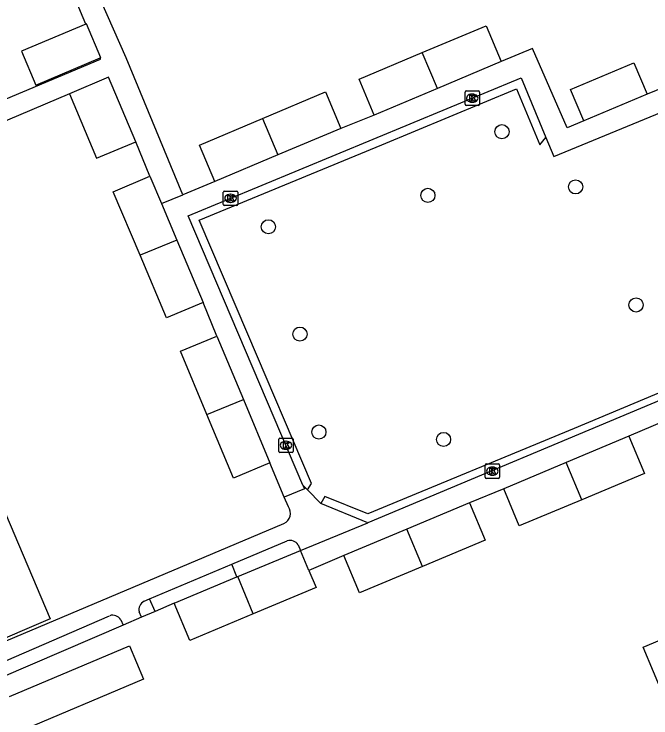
# Model space of a CAD drawing. Extents: x 157767 to 159171, y 387842 to 389425.
# Drawn here: x 158884.47 to 158928.51, y 388369.93 to 388418.63 of the extents above; entities that cross this region are included whole.
import ezdxf

# ---------------------------------------------------------------- set-up
doc = ezdxf.new("R2010")
doc.units = 0
for name, color, linetype in [('IMGEO_Boom', 7, 'Continuous'), ('IMGEO_Groenvoorziening', 7, 'Continuous'), ('IMGEO_Kolk', 7, 'Continuous'), ('IMGEO_Pand', 7, 'Continuous'), ('IMGEO_Rijbaan_lokaal_open', 7, 'Continuous'), ('IMGEO_Voetpad_open', 7, 'Continuous')]:
    doc.layers.add(name, color=color, linetype=linetype)

msp = doc.modelspace()

# ---------------------------------------------------------------- linework, layer by layer
at = {"layer": 'IMGEO_Boom'}
for centre in [(158918.207, 388410.487), (158923.299, 388406.672), (158913.086, 388406.083), (158902.054, 388403.909), (158927.475, 388398.503), (158904.238, 388396.483), (158905.548, 388389.707), (158914.17, 388389.196)]:
    msp.add_circle(centre, 0.489, dxfattribs=at)
at = {"layer": 'IMGEO_Groenvoorziening'}
msp.add_lwpolyline([(158894.236, 388377.304), (158893.277, 388376.892)], dxfattribs=at)
at = {"layer": 'IMGEO_Kolk'}
for p, q in [((158915.653, 388412.383), (158915.653, 388413.235)), ((158915.728, 388413.309), (158916.58, 388413.309)), ((158916.654, 388413.235), (158916.654, 388412.383)), ((158916.141, 388413.089), (158916.166, 388413.089)), ((158916.58, 388412.309), (158915.728, 388412.309)), ((158916.164, 388412.529), (158916.139, 388412.529)), ((158898.941, 388405.455), (158898.941, 388406.307)), ((158899.016, 388406.381), (158899.868, 388406.381)), ((158899.942, 388406.307), (158899.942, 388405.455)), ((158899.429, 388406.161), (158899.454, 388406.161)), ((158899.868, 388405.381), (158899.016, 388405.381)), ((158899.452, 388405.601), (158899.427, 388405.601)), ((158902.848, 388389.294), (158903.7, 388389.294)), ((158902.773, 388388.368), (158902.773, 388389.22)), ((158903.261, 388389.074), (158903.286, 388389.074)), ((158903.774, 388389.22), (158903.774, 388388.368)), ((158903.7, 388388.294), (158902.848, 388388.294)), ((158903.284, 388388.514), (158903.259, 388388.514)), ((158917.042, 388386.576), (158917.042, 388387.428)), ((158917.117, 388387.502), (158917.969, 388387.502)), ((158918.043, 388387.428), (158918.043, 388386.576)), ((158917.53, 388387.282), (158917.555, 388387.282)), ((158917.969, 388386.502), (158917.117, 388386.502)), ((158917.553, 388386.722), (158917.528, 388386.722))]:
    msp.add_line(p, q, dxfattribs=at)
for points in [[(158915.653, 388412.383), (158915.653, 388413.235)], [(158915.728, 388413.309), (158916.58, 388413.309)], [(158916.654, 388413.235), (158916.654, 388412.383)], [(158915.974, 388413.009), (158916.097, 388413.009), (158916.097, 388412.858), (158916.227, 388413.009), (158916.391, 388413.009), (158916.245, 388412.858), (158916.398, 388412.609), (158916.246, 388412.609), (158916.161, 388412.773), (158916.097, 388412.706), (158916.097, 388412.609), (158915.974, 388412.609), (158915.974, 388413.009)], [(158916.58, 388412.309), (158915.728, 388412.309)], [(158898.941, 388405.455), (158898.941, 388406.307)], [(158899.016, 388406.381), (158899.868, 388406.381)], [(158899.942, 388406.307), (158899.942, 388405.455)], [(158899.262, 388406.081), (158899.385, 388406.081), (158899.385, 388405.93), (158899.515, 388406.081), (158899.679, 388406.081), (158899.533, 388405.93), (158899.686, 388405.681), (158899.534, 388405.681), (158899.449, 388405.845), (158899.385, 388405.778), (158899.385, 388405.681), (158899.262, 388405.681), (158899.262, 388406.081)], [(158899.868, 388405.381), (158899.016, 388405.381)], [(158902.848, 388389.294), (158903.7, 388389.294)], [(158902.773, 388388.368), (158902.773, 388389.22)], [(158903.094, 388388.994), (158903.217, 388388.994), (158903.217, 388388.843), (158903.347, 388388.994), (158903.511, 388388.994), (158903.365, 388388.843), (158903.518, 388388.594), (158903.366, 388388.594), (158903.281, 388388.758), (158903.217, 388388.691), (158903.217, 388388.594), (158903.094, 388388.594), (158903.094, 388388.994)], [(158903.774, 388389.22), (158903.774, 388388.368)], [(158903.7, 388388.294), (158902.848, 388388.294)], [(158917.042, 388386.576), (158917.042, 388387.428)], [(158917.117, 388387.502), (158917.969, 388387.502)], [(158918.043, 388387.428), (158918.043, 388386.576)], [(158917.363, 388387.202), (158917.486, 388387.202), (158917.486, 388387.051), (158917.616, 388387.202), (158917.78, 388387.202), (158917.634, 388387.051), (158917.787, 388386.802), (158917.635, 388386.802), (158917.55, 388386.966), (158917.486, 388386.899), (158917.486, 388386.802), (158917.363, 388386.802), (158917.363, 388387.202)], [(158917.969, 388386.502), (158917.117, 388386.502)]]:
    msp.add_lwpolyline(points, dxfattribs=at)
for centre, start, end in [((158915.73, 388413.233), 91.552, 178.448), ((158915.73, 388413.233), 91.552, 178.448), ((158916.578, 388413.233), 1.552, 88.448), ((158916.578, 388413.233), 1.552, 88.448), ((158915.73, 388412.385), 181.552, 268.448), ((158915.73, 388412.385), 181.552, 268.448), ((158916.578, 388412.385), 271.552, 358.448), ((158916.578, 388412.385), 271.552, 358.448), ((158899.018, 388406.305), 91.552, 178.448), ((158899.018, 388406.305), 91.552, 178.448), ((158899.866, 388406.305), 1.552, 88.448), ((158899.866, 388406.305), 1.552, 88.448), ((158899.018, 388405.457), 181.552, 268.448), ((158899.018, 388405.457), 181.552, 268.448), ((158899.866, 388405.457), 271.552, 358.448), ((158899.866, 388405.457), 271.552, 358.448), ((158902.85, 388389.218), 91.552, 178.448), ((158902.85, 388389.218), 91.552, 178.448), ((158903.698, 388389.218), 1.552, 88.448), ((158903.698, 388389.218), 1.552, 88.448), ((158902.85, 388388.37), 181.552, 268.448), ((158902.85, 388388.37), 181.552, 268.448), ((158903.698, 388388.37), 271.552, 358.448), ((158903.698, 388388.37), 271.552, 358.448), ((158917.119, 388387.426), 91.552, 178.448), ((158917.119, 388387.426), 91.552, 178.448), ((158917.967, 388387.426), 1.552, 88.448), ((158917.967, 388387.426), 1.552, 88.448), ((158917.119, 388386.578), 181.552, 268.448), ((158917.119, 388386.578), 181.552, 268.448), ((158917.967, 388386.578), 271.552, 358.448), ((158917.967, 388386.578), 271.552, 358.448)]:
    msp.add_arc(centre, 0.0765, start, end, dxfattribs=at)
for centre, major_axis, ratio, start_param, end_param in [((158916.14, 388412.809), (-0.387, 0.002), 0.722429, 4.712389, 7.853982), ((158916.165, 388412.809), (-0.39, 0.002), 0.717154, 1.570796, 4.712389), ((158899.428, 388405.881), (-0.387, 0.002), 0.722429, 4.712389, 7.853982), ((158899.453, 388405.881), (-0.39, 0.002), 0.717154, 1.570796, 4.712389), ((158903.26, 388388.794), (-0.387, 0.002), 0.722429, 4.712389, 7.853982), ((158903.285, 388388.794), (-0.39, 0.002), 0.717154, 1.570796, 4.712389), ((158917.529, 388387.002), (-0.387, 0.002), 0.722429, 4.712389, 7.853982), ((158917.554, 388387.002), (-0.39, 0.002), 0.717154, 1.570796, 4.712389)]:
    msp.add_ellipse(centre, major_axis=major_axis, ratio=ratio, start_param=start_param, end_param=end_param, dxfattribs=at)
at = {"layer": 'IMGEO_Pand'}
for points in [[(158889.429, 388417.934), (158884.99, 388416.061), (158885.979, 388413.717), (158890.416, 388415.59)], [(158890.416, 388415.59), (158890.464, 388415.61), (158889.475, 388417.954), (158889.429, 388417.934)], [(158912.69, 388415.957), (158917.112, 388417.822), (158918.159, 388415.339)], [(158909.374, 388411.633), (158908.327, 388414.116), (158912.69, 388415.957)], [(158913.749, 388413.479), (158912.69, 388415.957)], [(158918.159, 388415.339), (158913.749, 388413.479)], [(158923.863, 388411.25), (158922.955, 388413.402), (158927.333, 388415.249), (158928.241, 388413.096)], [(158892.885, 388409.794), (158891.003, 388414.253), (158888.296, 388413.111)], [(158901.65, 388411.401), (158906.005, 388413.238), (158907.068, 388410.718)], [(158913.749, 388413.479), (158909.374, 388411.633)], [(158888.296, 388413.111), (158890.178, 388408.652), (158892.885, 388409.794)], [(158928.241, 388413.096), (158923.863, 388411.25)], [(158898.359, 388407.044), (158897.296, 388409.564), (158901.65, 388411.401)], [(158901.65, 388411.401), (158902.714, 388408.881)], [(158907.068, 388410.718), (158902.714, 388408.881)], [(158902.714, 388408.881), (158898.359, 388407.044)], [(158893.185, 388401.936), (158891.325, 388406.331), (158893.864, 388407.405)], [(158893.864, 388407.405), (158894.666, 388405.511)], [(158894.666, 388405.511), (158895.731, 388402.995)], [(158895.731, 388402.995), (158893.185, 388401.936)], [(158895.731, 388402.995), (158897.556, 388398.68)], [(158897.556, 388398.68), (158895.017, 388397.606), (158893.185, 388401.936)], [(158897.807, 388390.911), (158895.973, 388395.298), (158898.496, 388396.352)], [(158898.496, 388396.352), (158900.33, 388391.966)], [(158897.807, 388390.911), (158900.33, 388391.966)], [(158900.33, 388391.966), (158902.163, 388387.58)], [(158902.163, 388387.58), (158899.64, 388386.526), (158897.807, 388390.911)], [(158926.987, 388389.412), (158922.651, 388387.596)], [(158926.987, 388389.412), (158928.063, 388386.841), (158923.726, 388385.024)], [(158922.651, 388387.596), (158918.329, 388385.786)], [(158923.726, 388385.024), (158922.651, 388387.596)], [(158923.726, 388385.024), (158919.405, 388383.215), (158918.329, 388385.786)], [(158881.278, 388383.873), (158883.553, 388384.835), (158886.962, 388376.775), (158882.375, 388374.834), (158881.353, 388377.249), (158874.237, 388374.237), (158871.848, 388379.884)], [(158915.966, 388384.807), (158911.622, 388382.987)], [(158915.966, 388384.807), (158917.045, 388382.229), (158912.701, 388380.41)], [(158911.622, 388382.987), (158907.277, 388381.168)], [(158912.701, 388380.41), (158911.622, 388382.987)], [(158899.937, 388379.706), (158904.277, 388381.523)], [(158904.862, 388380.127), (158904.277, 388381.523)], [(158912.701, 388380.41), (158908.356, 388378.59), (158907.277, 388381.168)], [(158904.862, 388380.127), (158905.357, 388378.945), (158901.013, 388377.126)], [(158895.546, 388377.867), (158899.874, 388379.68)], [(158899.874, 388379.68), (158899.937, 388379.706)], [(158901.013, 388377.126), (158899.937, 388379.706)], [(158901.013, 388377.126), (158896.626, 388375.289), (158895.546, 388377.867)], [(158930.121, 388369.712), (158927.969, 388374.833), (158933.455, 388377.138)], [(158884.156, 388371.409), (158892.445, 388374.91), (158893.417, 388372.607), (158884.594, 388368.881), (158894.893, 388344.493), (158903.706, 388348.215), (158904.663, 388345.949), (158893.85, 388341.383), (158892.902, 388343.626), (158885.364, 388340.443), (158883.881, 388343.954), (158882.795, 388343.494), (158875.426, 388360.972)]]:
    msp.add_lwpolyline(points, dxfattribs=at)
at = {"layer": 'IMGEO_Rijbaan_lokaal_open'}
for points in [[(158904.446, 388386.04), (158896.519, 388404.669), (158919.532, 388414.21), (158921.247, 388410.088)], [(158904.767, 388385.708), (158905.029, 388386.142), (158900.628, 388396.484), (158897.276, 388404.36), (158909.895, 388409.591), (158919.221, 388413.458), (158920.836, 388409.579), (158921.247, 388410.088)], [(158929.749, 388392.688), (158923.193, 388389.964), (158908.936, 388384.041), (158905.959, 388385.24), (158905.674, 388384.767)], [(158929.938, 388392.233), (158908.94, 388383.419)], [(158904.767, 388385.708), (158904.446, 388386.04)], [(158908.94, 388383.419), (158905.674, 388384.767)]]:
    msp.add_lwpolyline(points, dxfattribs=at)
at = {"layer": 'IMGEO_Voetpad_open'}
for points in [[(158896.145, 388406.125), (158892.217, 388415.61), (158886.775, 388427.932), (158883.689, 388434.919)], [(158889.429, 388417.934), (158882.487, 388434.413)], [(158921.247, 388410.088), (158921.791, 388408.781), (158930.013, 388412.173), (158953.509, 388422.077), (158957.433, 388423.731)], [(158923.863, 388411.25), (158922.725, 388410.757), (158920.309, 388416.249), (158918.159, 388415.339)], [(158871.414, 388407.497), (158890.448, 388415.515), (158890.416, 388415.59)], [(158930.725, 388414.096), (158928.241, 388413.096)], [(158888.296, 388413.111), (158873.745, 388406.93)], [(158909.374, 388411.633), (158907.068, 388410.718)], [(158893.864, 388407.405), (158892.885, 388409.794)], [(158898.359, 388407.044), (158896.145, 388406.125)], [(158894.666, 388405.511), (158896.145, 388406.125)], [(158898.496, 388396.352), (158897.556, 388398.68)], [(158929.417, 388390.464), (158926.987, 388389.412)], [(158903.155, 388385.21), (158902.163, 388387.58)], [(158904.446, 388386.04), (158904.543, 388385.788), (158903.155, 388385.21)], [(158905.674, 388384.767), (158904.767, 388385.708)], [(158918.329, 388385.786), (158915.966, 388384.807)], [(158903.437, 388384.536), (158903.155, 388385.21)], [(158904.277, 388381.523), (158908.94, 388383.419)], [(158871.4, 388369.985), (158903.135, 388383.377)], [(158899.518, 388380.556), (158903.356, 388382.173)], [(158904.121, 388381.897), (158904.277, 388381.523)], [(158907.277, 388381.168), (158904.862, 388380.127)], [(158893.839, 388378.163), (158899.518, 388380.556)], [(158899.874, 388379.68), (158899.518, 388380.556)], [(158893.463, 388378.005), (158893.839, 388378.163)], [(158894.236, 388377.304), (158893.839, 388378.163)], [(158895.546, 388377.867), (158894.236, 388377.304)], [(158893.277, 388376.892), (158893.121, 388377.266)], [(158883.228, 388373.611), (158891.082, 388377.002)], [(158891.847, 388376.726), (158892.006, 388376.345)], [(158893.277, 388376.892), (158892.006, 388376.345)], [(158892.006, 388376.345), (158883.599, 388372.731)]]:
    msp.add_lwpolyline(points, dxfattribs=at)
for centre, radius, start, end in [((158902.791, 388384.086), 0.788, 295.9231, 34.8674), ((158903.559, 388381.537), 0.668, 32.6532, 107.6696), ((158893.77, 388377.414), 0.666, 117.487, 192.8448), ((158891.285, 388376.366), 0.668, 32.6532, 107.6696)]:
    msp.add_arc(centre, radius, start, end, dxfattribs=at)

doc.saveas('drawing.dxf')
